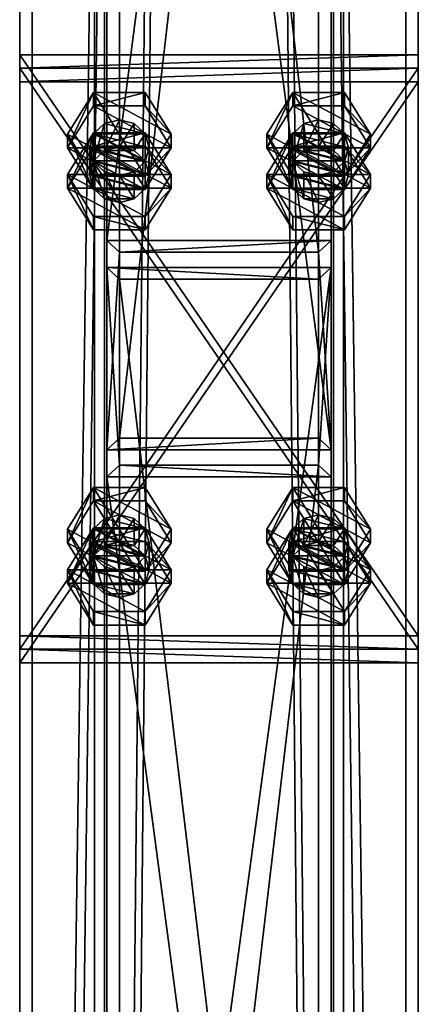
# Model space of a CAD drawing. Header units: millimetres. Extents: x -333 to 67333, y -930 to 39730.
# Tile 636 of 1056: x 5420 to 5580, y 21013 to 21408. Entities that reach past the tile are written whole.
import ezdxf

# ---------------------------------------------------------------- set-up
doc = ezdxf.new("R2010")
doc.units = ezdxf.units.MM
for name, color, linetype in [('4', 7, 'Continuous'), ('5', 7, 'Continuous'), ('6', 7, 'Continuous'), ('95', 7, 'Continuous'), ('99', 7, 'Continuous')]:
    doc.layers.add(name, color=color, linetype=linetype)

msp = doc.modelspace()

# ---------------------------------------------------------------- meshes
at = {"layer": '4', "color": 171}
mesh = msp.add_polyface(dxfattribs=at)
corners = [(5545, 22015.89, 6631.8), (5455, 22015.89, 6631.8), (5455, 21319.12, 4829.76), (5545, 21319.12, 4829.76), (5545, 21926.72, 6650.75), (5545, 21235.17, 4862.21), (5455, 21926.72, 6650.75), (5455, 21235.17, 4862.21), (5460, 21314.45, 4831.56), (5540, 21314.45, 4831.56), (5540, 21239.84, 4860.41), (5460, 21239.84, 4860.41), (5460, 22010.94, 6632.85), (5540, 22010.94, 6632.85), (5460, 21931.68, 6649.7), (5540, 21931.68, 6649.7)]
mesh.append_faces([[corners[k] for k in face] for face in [(0, 2, 3, 3), (4, 3, 5, 5), (6, 5, 7, 7), (1, 7, 2, 2), (12, 9, 8, 8), (14, 8, 11, 11), (15, 11, 10, 10), (13, 10, 9, 9)]], dxfattribs={"vtx0": -1, "color": 171})
mesh.append_faces([[corners[k] for k in face] for face in [(2, 8, 3, 3), (8, 7, 11, 11), (11, 7, 10, 10), (3, 9, 5, 5), (9, 3, 8, 8), (5, 10, 7, 7), (1, 12, 6, 6), (12, 0, 13, 13), (13, 0, 15, 15), (6, 14, 4, 4), (14, 6, 12, 12), (4, 15, 0, 0)]], dxfattribs={"vtx0": -1, "vtx1": -1, "color": 171})
mesh.append_faces([[corners[k] for k in face] for face in [(8, 2, 7, 7), (5, 9, 10, 10), (12, 1, 0, 0), (4, 14, 15, 15)]], dxfattribs={"vtx0": -1, "vtx2": -1, "vtx3": -1, "color": 171})
mesh.append_faces([[corners[k] for k in face] for face in [(0, 1, 2, 2), (4, 0, 3, 3), (6, 4, 5, 5), (1, 6, 7, 7), (12, 13, 9, 9), (14, 12, 8, 8), (15, 14, 11, 11), (13, 15, 10, 10)]], dxfattribs={"vtx2": -1, "vtx3": -1, "color": 171})
mesh = msp.add_polyface(dxfattribs=at)
corners = [(5460, 21303.63, 4803.58), (5540, 21303.63, 4803.58), (5540, 20637.2, 3080), (5460, 20637.2, 3080), (5540, 21229.02, 4832.43), (5540, 20551.43, 3080), (5460, 21229.02, 4832.43), (5460, 20551.43, 3080), (5455, 21308.3, 4801.77), (5455, 21224.35, 4834.23), (5455, 20546.07, 3080), (5455, 20642.56, 3080), (5545, 21224.35, 4834.23), (5545, 20546.07, 3080), (5545, 21308.3, 4801.77), (5545, 20642.56, 3080)]
mesh.append_faces([[corners[k] for k in face] for face in [(0, 2, 3, 3), (1, 5, 2, 2), (4, 7, 5, 5), (6, 3, 7, 7), (8, 10, 11, 11), (9, 13, 10, 10), (12, 15, 13, 13), (14, 11, 15, 15)]], dxfattribs={"vtx0": -1, "color": 171})
mesh.append_faces([[corners[k] for k in face] for face in [(9, 6, 12, 12), (6, 8, 0, 0), (0, 8, 1, 1), (12, 4, 14, 14), (4, 12, 6, 6), (14, 1, 8, 8), (11, 3, 15, 15), (3, 10, 7, 7), (7, 10, 5, 5), (15, 2, 13, 13), (2, 15, 3, 3), (13, 5, 10, 10)]], dxfattribs={"vtx0": -1, "vtx1": -1, "color": 171})
mesh.append_faces([[corners[k] for k in face] for face in [(6, 9, 8, 8), (14, 4, 1, 1), (3, 11, 10, 10), (13, 2, 5, 5)]], dxfattribs={"vtx0": -1, "vtx2": -1, "vtx3": -1, "color": 171})
mesh.append_faces([[corners[k] for k in face] for face in [(0, 1, 2, 2), (1, 4, 5, 5), (4, 6, 7, 7), (6, 0, 3, 3), (8, 9, 10, 10), (9, 12, 13, 13), (12, 14, 15, 15), (14, 8, 11, 11)]], dxfattribs={"vtx2": -1, "vtx3": -1, "color": 171})
at = {"layer": '5', "color": 131}
mesh = msp.add_polyface(dxfattribs=at)
corners = [(5454, 29385.28, 2984), (5546, 29385.28, 2984), (5546, 19415.31, 2984), (5454, 19415.31, 2984), (5546, 29385.28, 3076), (5546, 19415.31, 3076), (5454, 29385.28, 3076), (5454, 19415.31, 3076), (5450, 29385.28, 2980), (5450, 29385.28, 3080), (5450, 19415.31, 3080), (5450, 19415.31, 2980), (5550, 29385.28, 3080), (5550, 19415.31, 3080), (5550, 29385.28, 2980), (5550, 19415.31, 2980)]
mesh.append_faces([[corners[k] for k in face] for face in [(0, 2, 3, 3), (1, 5, 2, 2), (4, 7, 5, 5), (6, 3, 7, 7), (8, 10, 11, 11), (9, 13, 10, 10), (12, 15, 13, 13), (14, 11, 15, 15)]], dxfattribs={"vtx0": -1, "color": 131})
mesh.append_faces([[corners[k] for k in face] for face in [(9, 6, 12, 12), (6, 8, 0, 0), (0, 8, 1, 1), (12, 4, 14, 14), (4, 12, 6, 6), (14, 1, 8, 8), (11, 3, 15, 15), (3, 10, 7, 7), (7, 10, 5, 5), (15, 2, 13, 13), (2, 15, 3, 3), (13, 5, 10, 10)]], dxfattribs={"vtx0": -1, "vtx1": -1, "color": 131})
mesh.append_faces([[corners[k] for k in face] for face in [(6, 9, 8, 8), (14, 4, 1, 1), (3, 11, 10, 10), (13, 2, 5, 5)]], dxfattribs={"vtx0": -1, "vtx2": -1, "vtx3": -1, "color": 131})
mesh.append_faces([[corners[k] for k in face] for face in [(0, 1, 2, 2), (1, 4, 5, 5), (4, 6, 7, 7), (6, 0, 3, 3), (8, 9, 10, 10), (9, 12, 13, 13), (12, 14, 15, 15), (14, 8, 11, 11)]], dxfattribs={"vtx2": -1, "vtx3": -1, "color": 131})
at = {"layer": '6', "color": 2}
mesh = msp.add_polyface(dxfattribs=at)
corners = [(5420, 19420.14, 7183.53), (5580, 19420.14, 7183.53), (5580, 30845.34, 4755.1), (5420, 30845.34, 4755.1), (5420, 19420.14, 7347.1), (5420, 30878.6, 4911.61), (5580, 19420.14, 7347.1), (5580, 30878.6, 4911.61), (5575, 30846.38, 4759.99), (5425, 30846.38, 4759.99), (5425, 30877.56, 4906.72), (5575, 30877.56, 4906.72), (5425, 19420.14, 7341.99), (5575, 19420.14, 7341.99), (5425, 19420.14, 7188.64), (5575, 19420.14, 7188.64)]
mesh.append_faces([[corners[k] for k in face] for face in [(0, 2, 3, 3), (4, 3, 5, 5), (6, 5, 7, 7), (1, 7, 2, 2), (12, 11, 10, 10), (14, 10, 9, 9), (15, 9, 8, 8), (13, 8, 11, 11)]], dxfattribs={"vtx0": -1, "color": 2})
mesh.append_faces([[corners[k] for k in face] for face in [(2, 8, 3, 3), (8, 7, 11, 11), (11, 7, 10, 10), (3, 9, 5, 5), (9, 3, 8, 8), (5, 10, 7, 7), (4, 12, 0, 0), (12, 6, 13, 13), (13, 6, 15, 15), (0, 14, 1, 1), (14, 0, 12, 12), (1, 15, 6, 6)]], dxfattribs={"vtx0": -1, "vtx1": -1, "color": 2})
mesh.append_faces([[corners[k] for k in face] for face in [(8, 2, 7, 7), (5, 9, 10, 10), (12, 4, 6, 6), (1, 14, 15, 15)]], dxfattribs={"vtx0": -1, "vtx2": -1, "vtx3": -1, "color": 2})
mesh.append_faces([[corners[k] for k in face] for face in [(0, 1, 2, 2), (4, 0, 3, 3), (6, 4, 5, 5), (1, 6, 7, 7), (12, 13, 11, 11), (14, 12, 10, 10), (15, 14, 9, 9), (13, 15, 8, 8)]], dxfattribs={"vtx2": -1, "vtx3": -1, "color": 2})
at = {"layer": '95', "color": 7}
mesh = msp.add_polyface(dxfattribs=at)
corners = [(5448, 21345.6, 4787.35), (5449.61, 21351.2, 4785.19), (5449.61, 21362.02, 4813.17), (5448, 21356.42, 4815.33), (5454, 21355.3, 4783.6), (5454, 21366.12, 4811.58), (5460, 21356.8, 4783.02), (5460, 21367.62, 4811), (5466, 21355.3, 4783.6), (5466, 21366.12, 4811.58), (5470.39, 21351.2, 4785.19), (5470.39, 21362.02, 4813.17), (5472, 21345.6, 4787.35), (5472, 21356.42, 4815.33), (5470.39, 21350.83, 4817.49), (5466, 21346.73, 4819.08), (5449.61, 21350.83, 4817.49), (5439.22, 21356.42, 4815.33), (5449.61, 21373.21, 4808.84), (5449.61, 21378.62, 4822.83), (5439.22, 21361.83, 4829.32), (5470.39, 21373.21, 4808.84), (5470.39, 21378.62, 4822.83), (5480.78, 21356.42, 4815.33), (5480.78, 21361.83, 4829.32), (5470.39, 21345.04, 4835.81), (5449.61, 21339.64, 4821.82), (5439.22, 21340.2, 4773.36), (5449.61, 21356.98, 4766.87), (5449.61, 21362.39, 4780.86), (5470.39, 21356.98, 4766.87), (5470.39, 21362.39, 4780.86), (5480.78, 21345.6, 4787.35), (5480.78, 21340.2, 4773.36), (5439.22, 21345.6, 4787.35)]
mesh.append_faces([[corners[k] for k in face] for face in [(0, 2, 3, 3), (1, 5, 2, 2), (4, 7, 5, 5), (6, 9, 7, 7), (8, 11, 9, 9), (10, 13, 11, 11), (12, 14, 13, 13), (4, 8, 6, 6), (11, 7, 9, 9), (17, 19, 20, 20), (18, 22, 19, 19), (21, 24, 22, 22), (23, 25, 24, 24), (18, 23, 21, 21), (24, 19, 22, 22), (28, 31, 29, 29), (30, 32, 31, 31), (28, 33, 30, 30), (32, 29, 31, 31)]], dxfattribs={"vtx0": -1, "color": 7})
mesh.append_faces([[corners[k] for k in face] for face in [(8, 4, 10, 10), (14, 2, 13, 13), (13, 2, 11, 11), (25, 19, 24, 24)]], dxfattribs={"vtx0": -1, "vtx1": -1, "color": 7})
mesh.append_faces([[corners[k] for k in face] for face in [(15, 16, 3, 3), (14, 3, 2, 2), (11, 2, 5, 5), (11, 5, 7, 7), (23, 18, 17, 17), (25, 20, 19, 19), (32, 34, 29, 29)]], dxfattribs={"vtx0": -1, "vtx2": -1, "vtx3": -1, "color": 7})
mesh.append_faces([[corners[k] for k in face] for face in [(0, 1, 2, 2), (1, 4, 5, 5), (4, 6, 7, 7), (6, 8, 9, 9), (8, 10, 11, 11), (10, 12, 13, 13), (17, 18, 19, 19), (18, 21, 22, 22), (21, 23, 24, 24), (26, 17, 20, 20), (27, 28, 29, 29), (28, 30, 31, 31)]], dxfattribs={"vtx2": -1, "vtx3": -1, "color": 7})
mesh = msp.add_polyface(dxfattribs=at)
corners = [(5528, 21345.6, 4787.35), (5529.61, 21351.2, 4785.19), (5529.61, 21362.02, 4813.17), (5528, 21356.42, 4815.33), (5534, 21355.3, 4783.6), (5534, 21366.12, 4811.58), (5540, 21356.8, 4783.02), (5540, 21367.62, 4811), (5546, 21355.3, 4783.6), (5546, 21366.12, 4811.58), (5550.39, 21351.2, 4785.19), (5550.39, 21362.02, 4813.17), (5552, 21345.6, 4787.35), (5552, 21356.42, 4815.33), (5550.39, 21350.83, 4817.49), (5546, 21346.73, 4819.08), (5529.61, 21350.83, 4817.49), (5519.22, 21356.42, 4815.33), (5529.61, 21373.21, 4808.84), (5529.61, 21378.62, 4822.83), (5519.22, 21361.83, 4829.32), (5550.39, 21373.21, 4808.84), (5550.39, 21378.62, 4822.83), (5560.78, 21356.42, 4815.33), (5560.78, 21361.83, 4829.32), (5550.39, 21345.04, 4835.81), (5529.61, 21339.64, 4821.82), (5519.22, 21340.2, 4773.36), (5529.61, 21356.98, 4766.87), (5529.61, 21362.39, 4780.86), (5550.39, 21356.98, 4766.87), (5550.39, 21362.39, 4780.86), (5560.78, 21345.6, 4787.35), (5560.78, 21340.2, 4773.36), (5519.22, 21345.6, 4787.35)]
mesh.append_faces([[corners[k] for k in face] for face in [(0, 2, 3, 3), (1, 5, 2, 2), (4, 7, 5, 5), (6, 9, 7, 7), (8, 11, 9, 9), (10, 13, 11, 11), (12, 14, 13, 13), (4, 8, 6, 6), (11, 7, 9, 9), (17, 19, 20, 20), (18, 22, 19, 19), (21, 24, 22, 22), (23, 25, 24, 24), (18, 23, 21, 21), (24, 19, 22, 22), (28, 31, 29, 29), (30, 32, 31, 31), (28, 33, 30, 30), (32, 29, 31, 31)]], dxfattribs={"vtx0": -1, "color": 7})
mesh.append_faces([[corners[k] for k in face] for face in [(8, 4, 10, 10), (14, 2, 13, 13), (13, 2, 11, 11), (25, 19, 24, 24)]], dxfattribs={"vtx0": -1, "vtx1": -1, "color": 7})
mesh.append_faces([[corners[k] for k in face] for face in [(15, 16, 3, 3), (14, 3, 2, 2), (11, 2, 5, 5), (11, 5, 7, 7), (23, 18, 17, 17), (25, 20, 19, 19), (32, 34, 29, 29)]], dxfattribs={"vtx0": -1, "vtx2": -1, "vtx3": -1, "color": 7})
mesh.append_faces([[corners[k] for k in face] for face in [(0, 1, 2, 2), (1, 4, 5, 5), (4, 6, 7, 7), (6, 8, 9, 9), (8, 10, 11, 11), (10, 12, 13, 13), (17, 18, 19, 19), (18, 21, 22, 22), (21, 23, 24, 24), (26, 17, 20, 20), (27, 28, 29, 29), (28, 30, 31, 31)]], dxfattribs={"vtx2": -1, "vtx3": -1, "color": 7})
mesh = msp.add_polyface(dxfattribs=at)
corners = [(5472, 21345.6, 4787.35), (5470.39, 21340.01, 4789.51), (5470.39, 21350.83, 4817.49), (5466, 21335.91, 4791.1), (5466, 21346.73, 4819.08), (5460, 21334.41, 4791.68), (5460, 21345.23, 4819.66), (5454, 21335.91, 4791.1), (5454, 21346.73, 4819.08), (5449.61, 21340.01, 4789.51), (5449.61, 21350.83, 4817.49), (5448, 21345.6, 4787.35), (5448, 21356.42, 4815.33), (5470.39, 21351.2, 4785.19), (5454, 21355.3, 4783.6), (5449.61, 21351.2, 4785.19), (5480.78, 21356.42, 4815.33), (5470.39, 21339.64, 4821.82), (5470.39, 21345.04, 4835.81), (5449.61, 21339.64, 4821.82), (5449.61, 21345.04, 4835.81), (5439.22, 21361.83, 4829.32), (5439.22, 21356.42, 4815.33), (5439.22, 21340.2, 4773.36), (5449.61, 21362.39, 4780.86), (5439.22, 21345.6, 4787.35), (5470.39, 21356.98, 4766.87), (5480.78, 21340.2, 4773.36), (5480.78, 21345.6, 4787.35), (5470.39, 21323.41, 4779.85), (5470.39, 21328.82, 4793.84), (5449.61, 21323.41, 4779.85), (5449.61, 21328.82, 4793.84), (5449.61, 21356.98, 4766.87)]
mesh.append_faces([[corners[k] for k in face] for face in [(1, 4, 2, 2), (3, 6, 4, 4), (5, 8, 6, 6), (7, 10, 8, 8), (9, 12, 10, 10), (3, 7, 5, 5), (10, 6, 8, 8), (17, 20, 18, 18), (19, 21, 20, 20), (17, 22, 19, 19), (21, 18, 20, 20), (23, 24, 25, 25), (27, 30, 28, 28), (29, 32, 30, 30), (31, 25, 32, 32), (29, 23, 31, 31), (25, 30, 32, 32)]], dxfattribs={"vtx0": -1, "color": 7})
mesh.append_faces([[corners[k] for k in face] for face in [(13, 15, 0, 0), (0, 11, 1, 1), (1, 9, 3, 3), (6, 10, 4, 4), (4, 12, 2, 2), (16, 22, 17, 17), (27, 23, 29, 29), (30, 25, 28, 28)]], dxfattribs={"vtx0": -1, "vtx1": -1, "color": 7})
mesh.append_faces([[corners[k] for k in face] for face in [(13, 14, 15, 15), (0, 15, 11, 11), (1, 11, 9, 9), (3, 9, 7, 7), (27, 33, 23, 23)]], dxfattribs={"vtx0": -1, "vtx2": -1, "vtx3": -1, "color": 7})
mesh.append_faces([[corners[k] for k in face] for face in [(0, 1, 2, 2), (1, 3, 4, 4), (3, 5, 6, 6), (5, 7, 8, 8), (7, 9, 10, 10), (9, 11, 12, 12), (16, 17, 18, 18), (17, 19, 20, 20), (26, 27, 28, 28), (27, 29, 30, 30), (29, 31, 32, 32), (31, 23, 25, 25)]], dxfattribs={"vtx2": -1, "vtx3": -1, "color": 7})
mesh = msp.add_polyface(dxfattribs=at)
corners = [(5552, 21345.6, 4787.35), (5550.39, 21340.01, 4789.51), (5550.39, 21350.83, 4817.49), (5546, 21335.91, 4791.1), (5546, 21346.73, 4819.08), (5540, 21334.41, 4791.68), (5540, 21345.23, 4819.66), (5534, 21335.91, 4791.1), (5534, 21346.73, 4819.08), (5529.61, 21340.01, 4789.51), (5529.61, 21350.83, 4817.49), (5528, 21345.6, 4787.35), (5528, 21356.42, 4815.33), (5550.39, 21351.2, 4785.19), (5534, 21355.3, 4783.6), (5529.61, 21351.2, 4785.19), (5560.78, 21356.42, 4815.33), (5550.39, 21339.64, 4821.82), (5550.39, 21345.04, 4835.81), (5529.61, 21339.64, 4821.82), (5529.61, 21345.04, 4835.81), (5519.22, 21361.83, 4829.32), (5519.22, 21356.42, 4815.33), (5519.22, 21340.2, 4773.36), (5529.61, 21362.39, 4780.86), (5519.22, 21345.6, 4787.35), (5550.39, 21356.98, 4766.87), (5560.78, 21340.2, 4773.36), (5560.78, 21345.6, 4787.35), (5550.39, 21323.41, 4779.85), (5550.39, 21328.82, 4793.84), (5529.61, 21323.41, 4779.85), (5529.61, 21328.82, 4793.84), (5529.61, 21356.98, 4766.87)]
mesh.append_faces([[corners[k] for k in face] for face in [(1, 4, 2, 2), (3, 6, 4, 4), (5, 8, 6, 6), (7, 10, 8, 8), (9, 12, 10, 10), (3, 7, 5, 5), (10, 6, 8, 8), (17, 20, 18, 18), (19, 21, 20, 20), (17, 22, 19, 19), (21, 18, 20, 20), (23, 24, 25, 25), (27, 30, 28, 28), (29, 32, 30, 30), (31, 25, 32, 32), (29, 23, 31, 31), (25, 30, 32, 32)]], dxfattribs={"vtx0": -1, "color": 7})
mesh.append_faces([[corners[k] for k in face] for face in [(13, 15, 0, 0), (0, 11, 1, 1), (1, 9, 3, 3), (6, 10, 4, 4), (4, 12, 2, 2), (16, 22, 17, 17), (27, 23, 29, 29), (30, 25, 28, 28)]], dxfattribs={"vtx0": -1, "vtx1": -1, "color": 7})
mesh.append_faces([[corners[k] for k in face] for face in [(13, 14, 15, 15), (0, 15, 11, 11), (1, 11, 9, 9), (3, 9, 7, 7), (27, 33, 23, 23)]], dxfattribs={"vtx0": -1, "vtx2": -1, "vtx3": -1, "color": 7})
mesh.append_faces([[corners[k] for k in face] for face in [(0, 1, 2, 2), (1, 3, 4, 4), (3, 5, 6, 6), (5, 7, 8, 8), (7, 9, 10, 10), (9, 11, 12, 12), (16, 17, 18, 18), (17, 19, 20, 20), (26, 27, 28, 28), (27, 29, 30, 30), (29, 31, 32, 32), (31, 23, 25, 25)]], dxfattribs={"vtx2": -1, "vtx3": -1, "color": 7})
mesh = msp.add_polyface(dxfattribs=at)
corners = [(5448, 21187.04, 4848.66), (5449.61, 21192.64, 4846.49), (5449.61, 21203.46, 4874.47), (5448, 21197.86, 4876.64), (5454, 21196.74, 4844.91), (5454, 21207.56, 4872.89), (5460, 21198.24, 4844.33), (5460, 21209.06, 4872.31), (5466, 21196.74, 4844.91), (5466, 21207.56, 4872.89), (5470.39, 21192.64, 4846.49), (5470.39, 21203.46, 4874.47), (5472, 21187.04, 4848.66), (5472, 21197.86, 4876.64), (5470.39, 21192.27, 4878.8), (5466, 21188.17, 4880.39), (5449.61, 21192.27, 4878.8), (5439.22, 21197.86, 4876.64), (5449.61, 21214.65, 4870.15), (5449.61, 21220.06, 4884.14), (5439.22, 21203.27, 4890.63), (5470.39, 21214.65, 4870.15), (5470.39, 21220.06, 4884.14), (5480.78, 21197.86, 4876.64), (5480.78, 21203.27, 4890.63), (5470.39, 21186.48, 4897.12), (5449.61, 21181.08, 4883.13), (5470.39, 21181.08, 4883.13), (5439.22, 21181.64, 4834.67), (5449.61, 21198.42, 4828.18), (5449.61, 21203.83, 4842.17), (5470.39, 21198.42, 4828.18), (5470.39, 21203.83, 4842.17), (5480.78, 21187.04, 4848.66), (5480.78, 21181.64, 4834.67), (5439.22, 21187.04, 4848.66)]
mesh.append_faces([[corners[k] for k in face] for face in [(0, 2, 3, 3), (1, 5, 2, 2), (4, 7, 5, 5), (6, 9, 7, 7), (8, 11, 9, 9), (10, 13, 11, 11), (12, 14, 13, 13), (4, 8, 6, 6), (11, 7, 9, 9), (17, 19, 20, 20), (18, 22, 19, 19), (21, 24, 22, 22), (23, 25, 24, 24), (18, 23, 21, 21), (24, 19, 22, 22), (29, 32, 30, 30), (31, 33, 32, 32), (29, 34, 31, 31), (33, 30, 32, 32)]], dxfattribs={"vtx0": -1, "color": 7})
mesh.append_faces([[corners[k] for k in face] for face in [(8, 4, 10, 10), (14, 2, 13, 13), (13, 2, 11, 11), (25, 19, 24, 24)]], dxfattribs={"vtx0": -1, "vtx1": -1, "color": 7})
mesh.append_faces([[corners[k] for k in face] for face in [(15, 16, 3, 3), (14, 3, 2, 2), (11, 2, 5, 5), (11, 5, 7, 7), (27, 18, 17, 17), (25, 20, 19, 19), (33, 35, 30, 30)]], dxfattribs={"vtx0": -1, "vtx2": -1, "vtx3": -1, "color": 7})
mesh.append_faces([[corners[k] for k in face] for face in [(0, 1, 2, 2), (1, 4, 5, 5), (4, 6, 7, 7), (6, 8, 9, 9), (8, 10, 11, 11), (10, 12, 13, 13), (17, 18, 19, 19), (18, 21, 22, 22), (21, 23, 24, 24), (26, 17, 20, 20), (28, 29, 30, 30), (29, 31, 32, 32)]], dxfattribs={"vtx2": -1, "vtx3": -1, "color": 7})
mesh = msp.add_polyface(dxfattribs=at)
corners = [(5528, 21187.04, 4848.66), (5529.61, 21192.64, 4846.49), (5529.61, 21203.46, 4874.47), (5528, 21197.86, 4876.64), (5534, 21196.74, 4844.91), (5534, 21207.56, 4872.89), (5540, 21198.24, 4844.33), (5540, 21209.06, 4872.31), (5546, 21196.74, 4844.91), (5546, 21207.56, 4872.89), (5550.39, 21192.64, 4846.49), (5550.39, 21203.46, 4874.47), (5552, 21187.04, 4848.66), (5552, 21197.86, 4876.64), (5550.39, 21192.27, 4878.8), (5546, 21188.17, 4880.39), (5529.61, 21192.27, 4878.8), (5519.22, 21197.86, 4876.64), (5529.61, 21214.65, 4870.15), (5529.61, 21220.06, 4884.14), (5519.22, 21203.27, 4890.63), (5550.39, 21214.65, 4870.15), (5550.39, 21220.06, 4884.14), (5560.78, 21197.86, 4876.64), (5560.78, 21203.27, 4890.63), (5550.39, 21186.48, 4897.12), (5529.61, 21181.08, 4883.13), (5550.39, 21181.08, 4883.13), (5519.22, 21181.64, 4834.67), (5529.61, 21198.42, 4828.18), (5529.61, 21203.83, 4842.17), (5550.39, 21198.42, 4828.18), (5550.39, 21203.83, 4842.17), (5560.78, 21187.04, 4848.66), (5560.78, 21181.64, 4834.67)]
mesh.append_faces([[corners[k] for k in face] for face in [(0, 2, 3, 3), (1, 5, 2, 2), (4, 7, 5, 5), (6, 9, 7, 7), (8, 11, 9, 9), (10, 13, 11, 11), (12, 14, 13, 13), (4, 8, 6, 6), (11, 7, 9, 9), (17, 19, 20, 20), (18, 22, 19, 19), (21, 24, 22, 22), (23, 25, 24, 24), (18, 23, 21, 21), (24, 19, 22, 22), (29, 32, 30, 30), (31, 33, 32, 32), (29, 34, 31, 31), (33, 30, 32, 32)]], dxfattribs={"vtx0": -1, "color": 7})
mesh.append_faces([[corners[k] for k in face] for face in [(8, 4, 10, 10), (14, 2, 13, 13), (13, 2, 11, 11), (23, 18, 27, 27), (25, 19, 24, 24)]], dxfattribs={"vtx0": -1, "vtx1": -1, "color": 7})
mesh.append_faces([[corners[k] for k in face] for face in [(15, 16, 3, 3), (14, 3, 2, 2), (11, 2, 5, 5), (11, 5, 7, 7), (27, 18, 17, 17), (25, 20, 19, 19)]], dxfattribs={"vtx0": -1, "vtx2": -1, "vtx3": -1, "color": 7})
mesh.append_faces([[corners[k] for k in face] for face in [(0, 1, 2, 2), (1, 4, 5, 5), (4, 6, 7, 7), (6, 8, 9, 9), (8, 10, 11, 11), (10, 12, 13, 13), (17, 18, 19, 19), (18, 21, 22, 22), (21, 23, 24, 24), (26, 17, 20, 20), (28, 29, 30, 30), (29, 31, 32, 32)]], dxfattribs={"vtx2": -1, "vtx3": -1, "color": 7})
mesh = msp.add_polyface(dxfattribs=at)
corners = [(5472, 21187.04, 4848.66), (5470.39, 21181.45, 4850.82), (5470.39, 21192.27, 4878.8), (5466, 21177.35, 4852.41), (5466, 21188.17, 4880.39), (5460, 21175.85, 4852.99), (5460, 21186.67, 4880.97), (5454, 21177.35, 4852.41), (5454, 21188.17, 4880.39), (5449.61, 21181.45, 4850.82), (5449.61, 21192.27, 4878.8), (5448, 21187.04, 4848.66), (5448, 21197.86, 4876.64), (5470.39, 21192.64, 4846.49), (5454, 21196.74, 4844.91), (5449.61, 21192.64, 4846.49), (5480.78, 21197.86, 4876.64), (5470.39, 21181.08, 4883.13), (5470.39, 21186.48, 4897.12), (5449.61, 21181.08, 4883.13), (5449.61, 21186.48, 4897.12), (5439.22, 21203.27, 4890.63), (5449.61, 21214.65, 4870.15), (5439.22, 21197.86, 4876.64), (5439.22, 21181.64, 4834.67), (5449.61, 21203.83, 4842.17), (5439.22, 21187.04, 4848.66), (5470.39, 21198.42, 4828.18), (5480.78, 21181.64, 4834.67), (5480.78, 21187.04, 4848.66), (5470.39, 21164.85, 4841.16), (5470.39, 21170.26, 4855.15), (5449.61, 21164.85, 4841.16), (5449.61, 21170.26, 4855.15), (5449.61, 21198.42, 4828.18)]
mesh.append_faces([[corners[k] for k in face] for face in [(1, 4, 2, 2), (3, 6, 4, 4), (5, 8, 6, 6), (7, 10, 8, 8), (9, 12, 10, 10), (3, 7, 5, 5), (10, 6, 8, 8), (17, 20, 18, 18), (19, 21, 20, 20), (17, 23, 19, 19), (21, 18, 20, 20), (24, 25, 26, 26), (28, 31, 29, 29), (30, 33, 31, 31), (32, 26, 33, 33), (30, 24, 32, 32), (26, 31, 33, 33)]], dxfattribs={"vtx0": -1, "color": 7})
mesh.append_faces([[corners[k] for k in face] for face in [(13, 15, 0, 0), (0, 11, 1, 1), (1, 9, 3, 3), (6, 10, 4, 4), (4, 12, 2, 2), (16, 22, 17, 17), (28, 24, 30, 30), (31, 26, 29, 29)]], dxfattribs={"vtx0": -1, "vtx1": -1, "color": 7})
mesh.append_faces([[corners[k] for k in face] for face in [(13, 14, 15, 15), (0, 15, 11, 11), (1, 11, 9, 9), (3, 9, 7, 7), (28, 34, 24, 24)]], dxfattribs={"vtx0": -1, "vtx2": -1, "vtx3": -1, "color": 7})
mesh.append_faces([[corners[k] for k in face] for face in [(0, 1, 2, 2), (1, 3, 4, 4), (3, 5, 6, 6), (5, 7, 8, 8), (7, 9, 10, 10), (9, 11, 12, 12), (16, 17, 18, 18), (17, 19, 20, 20), (27, 28, 29, 29), (28, 30, 31, 31), (30, 32, 33, 33), (32, 24, 26, 26)]], dxfattribs={"vtx2": -1, "vtx3": -1, "color": 7})
mesh = msp.add_polyface(dxfattribs=at)
corners = [(5552, 21187.04, 4848.66), (5550.39, 21181.45, 4850.82), (5550.39, 21192.27, 4878.8), (5546, 21177.35, 4852.41), (5546, 21188.17, 4880.39), (5540, 21175.85, 4852.99), (5540, 21186.67, 4880.97), (5534, 21177.35, 4852.41), (5534, 21188.17, 4880.39), (5529.61, 21181.45, 4850.82), (5529.61, 21192.27, 4878.8), (5528, 21187.04, 4848.66), (5528, 21197.86, 4876.64), (5550.39, 21192.64, 4846.49), (5534, 21196.74, 4844.91), (5529.61, 21192.64, 4846.49), (5560.78, 21197.86, 4876.64), (5550.39, 21181.08, 4883.13), (5550.39, 21186.48, 4897.12), (5529.61, 21181.08, 4883.13), (5529.61, 21186.48, 4897.12), (5519.22, 21203.27, 4890.63), (5519.22, 21197.86, 4876.64), (5519.22, 21181.64, 4834.67), (5529.61, 21203.83, 4842.17), (5519.22, 21187.04, 4848.66), (5550.39, 21198.42, 4828.18), (5560.78, 21181.64, 4834.67), (5560.78, 21187.04, 4848.66), (5550.39, 21164.85, 4841.16), (5550.39, 21170.26, 4855.15), (5529.61, 21164.85, 4841.16), (5529.61, 21170.26, 4855.15), (5529.61, 21198.42, 4828.18)]
mesh.append_faces([[corners[k] for k in face] for face in [(1, 4, 2, 2), (3, 6, 4, 4), (5, 8, 6, 6), (7, 10, 8, 8), (9, 12, 10, 10), (3, 7, 5, 5), (10, 6, 8, 8), (17, 20, 18, 18), (19, 21, 20, 20), (17, 22, 19, 19), (21, 18, 20, 20), (23, 24, 25, 25), (27, 30, 28, 28), (29, 32, 30, 30), (31, 25, 32, 32), (29, 23, 31, 31), (25, 30, 32, 32)]], dxfattribs={"vtx0": -1, "color": 7})
mesh.append_faces([[corners[k] for k in face] for face in [(13, 15, 0, 0), (0, 11, 1, 1), (1, 9, 3, 3), (6, 10, 4, 4), (4, 12, 2, 2), (27, 23, 29, 29), (30, 24, 28, 28)]], dxfattribs={"vtx0": -1, "vtx1": -1, "color": 7})
mesh.append_faces([[corners[k] for k in face] for face in [(13, 14, 15, 15), (0, 15, 11, 11), (1, 11, 9, 9), (3, 9, 7, 7), (27, 33, 23, 23), (30, 25, 24, 24)]], dxfattribs={"vtx0": -1, "vtx2": -1, "vtx3": -1, "color": 7})
mesh.append_faces([[corners[k] for k in face] for face in [(0, 1, 2, 2), (1, 3, 4, 4), (3, 5, 6, 6), (5, 7, 8, 8), (7, 9, 10, 10), (9, 11, 12, 12), (16, 17, 18, 18), (17, 19, 20, 20), (26, 27, 28, 28), (27, 29, 30, 30), (29, 31, 32, 32), (31, 23, 25, 25)]], dxfattribs={"vtx2": -1, "vtx3": -1, "color": 7})
at = {"layer": '99', "color": 7}
mesh = msp.add_polyface(dxfattribs=at)
corners = [(5580, 21160.56, 4891.06), (5420, 21160.56, 4891.06), (5420, 21393.73, 4800.9), (5580, 21393.73, 4800.9), (5420, 21155.15, 4877.07), (5420, 21388.32, 4786.91), (5580, 21155.15, 4877.07), (5580, 21388.32, 4786.91)]
mesh.append_faces([[corners[k] for k in face] for face in [(0, 2, 3, 3), (1, 5, 2, 2), (4, 7, 5, 5), (6, 3, 7, 7), (1, 6, 4, 4), (3, 5, 7, 7)]], dxfattribs={"vtx0": -1, "color": 7})
mesh.append_faces([[corners[k] for k in face] for face in [(0, 1, 2, 2), (1, 4, 5, 5), (4, 6, 7, 7), (6, 0, 3, 3), (1, 0, 6, 6), (3, 2, 5, 5)]], dxfattribs={"vtx2": -1, "vtx3": -1, "color": 7})
mesh = msp.add_polyface(dxfattribs=at)
corners = [(5580, 21155.15, 4877.07), (5420, 21155.15, 4877.07), (5420, 21388.32, 4786.91), (5580, 21388.32, 4786.91), (5420, 21149.74, 4863.08), (5420, 21382.91, 4772.92), (5580, 21149.74, 4863.08), (5580, 21382.91, 4772.92)]
mesh.append_faces([[corners[k] for k in face] for face in [(0, 2, 3, 3), (1, 5, 2, 2), (4, 7, 5, 5), (6, 3, 7, 7), (1, 6, 4, 4), (3, 5, 7, 7)]], dxfattribs={"vtx0": -1, "color": 7})
mesh.append_faces([[corners[k] for k in face] for face in [(0, 1, 2, 2), (1, 4, 5, 5), (4, 6, 7, 7), (6, 0, 3, 3), (1, 0, 6, 6), (3, 2, 5, 5)]], dxfattribs={"vtx2": -1, "vtx3": -1, "color": 7})

doc.saveas('drawing.dxf')
